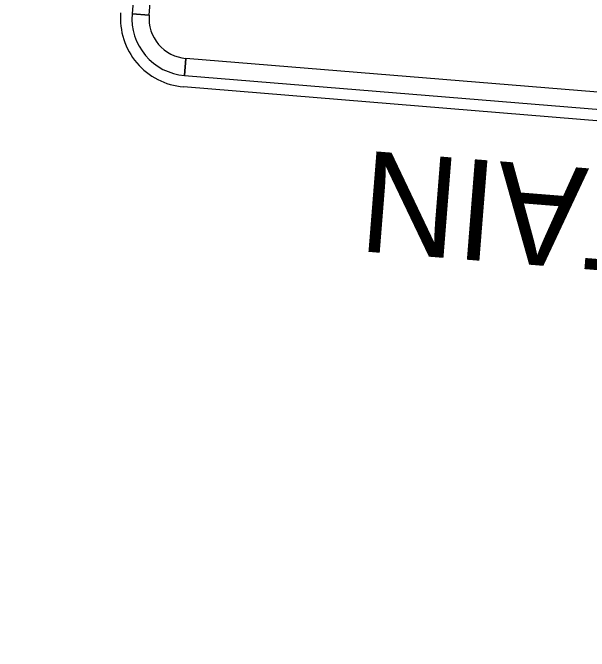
# Model space of a CAD drawing. Extents: x 2001876 to 2025694, y 804561 to 868938.
# Drawn here: x 2022919.7 to 2023034.1, y 807390.6 to 807517.3 of the extents above; entities that cross this region are included whole.
import ezdxf

# ---------------------------------------------------------------- set-up
doc = ezdxf.new("R2010")
doc.units = 0
for name, color, linetype in [('Default', 7, 'Continuous'), ('RD_PD_CLEAR ZONE', 7, 'Continuous'), ('TR SN EXTRUDED PANEL SIGNS- MOUNTED OVERHEAD', 7, 'Continuous')]:
    doc.layers.add(name, color=color, linetype=linetype)

msp = doc.modelspace()

# ---------------------------------------------------------------- linework, layer by layer
at = {"layer": 'Default'}
for p, q in [((2022946.76, 807516.87), (2022943.36, 807517.15)), ((2022953.76, 807504.9), (2022954.04, 807508.29)), ((2023143.91, 807487.03), (2022953.58, 807502.63))]:
    msp.add_line(p, q, dxfattribs=at)
for points in [[(2022950.05, 807598.72), (2022943.36, 807517.15), (2022946.76, 807516.87), (2022953.45, 807598.45), (2022950.05, 807598.72)], [(2022953.76, 807504.9), (2023144.09, 807489.3), (2023144.37, 807492.69), (2022954.04, 807508.29), (2022953.76, 807504.9)]]:
    msp.add_lwpolyline(points, close=True, dxfattribs=at)
for radius in [13.64, 11.37, 7.96]:
    msp.add_arc((2022954.69, 807516.22), radius, 175.3146, 265.3148, dxfattribs=at)
at = {"layer": 'RD_PD_CLEAR ZONE'}
for centre, radius, start, end in [((2023291.71, 807377.98), 498.22, 138.3077, 209.9495), ((2021702.16, 807758.76), 1637.02, 308.69683, 355.71297)]:
    msp.add_arc(centre, radius, start, end, dxfattribs=at)

# ---------------------------------------------------------------- texts
at = {"layer": 'TR SN EXTRUDED PANEL SIGNS- MOUNTED OVERHEAD'}
msp.add_text('RETAIN', height=20, rotation=175.4391, dxfattribs=at).set_placement((2023087.48, 807482.18))

doc.saveas('drawing.dxf')
